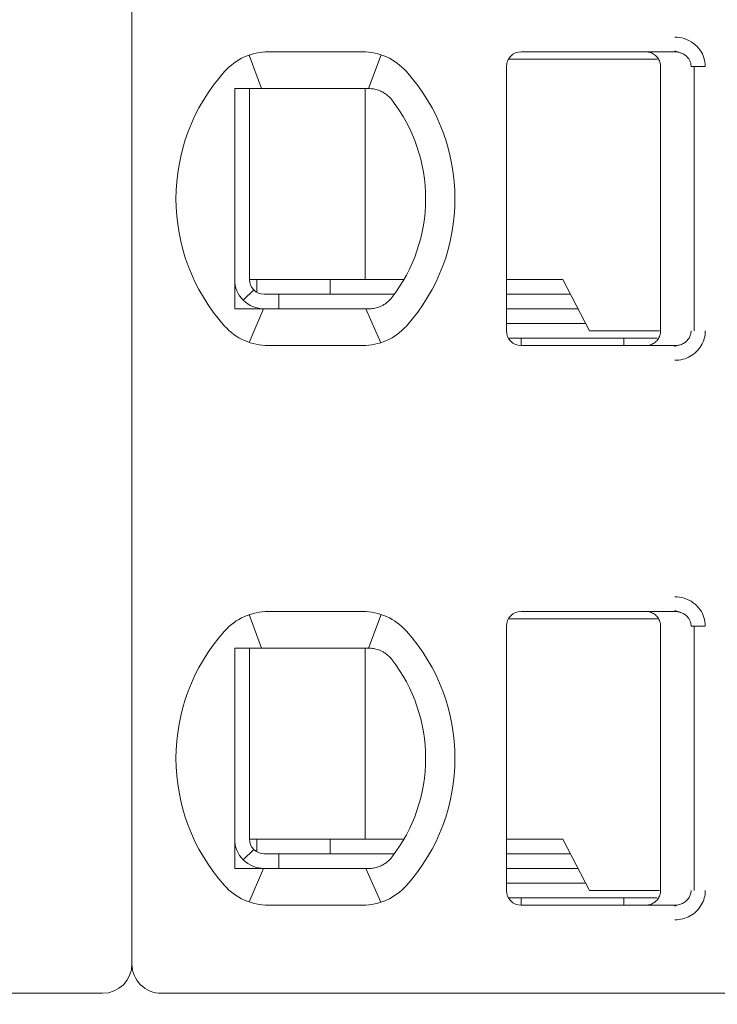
# Model space of a CAD drawing. Header units: millimetres. Extents: x -1114 to 1396, y -630 to 631.
# Tile 589 of 656: x 383.9 to 388.65, y 122.67 to 129.37. Entities that reach past the tile are written whole.
import ezdxf

# ---------------------------------------------------------------- set-up
doc = ezdxf.new("R2010")
doc.units = ezdxf.units.MM
doc.header["$MEASUREMENT"] = 0

msp = doc.modelspace()

# ---------------------------------------------------------------- linework, layer by layer
at = {"lineweight": 18}
for points, knots in [([(1038.9843, -629.7647), (1038.9843, -629.7647), (-1111.4882, -629.7647), (-1111.4882, -629.7647), (-1111.4882, -629.7647), (-1111.4882, -629.7647), (-1111.4882, 630.7883), (-1111.4882, 630.7883), (-1111.4882, 630.7883), (-1111.4882, 630.7883), (1038.9843, 630.7883), (1038.9843, 630.7883)], [0, 0, 0, 0, 0.333333, 0.333333, 0.333333, 0.333333, 0.666667, 0.666667, 0.666667, 0.666667, 1, 1, 1, 1]), ([(388.3647, 129.2557), (388.3868, 129.2558), (388.4079, 129.2526), (388.429, 129.2458), (388.429, 129.2458), (388.4501, 129.239), (388.4712, 129.2287), (388.4897, 129.2151), (388.4897, 129.2151), (388.5083, 129.2015), (388.5244, 129.1845), (388.5366, 129.1673), (388.5366, 129.1673), (388.5487, 129.1501), (388.5571, 129.1326), (388.5628, 129.114), (388.5628, 129.114), (388.5685, 129.0955), (388.5717, 129.076), (388.5718, 129.0557)], [0, 0, 0, 0, 0.2, 0.2, 0.2, 0.2, 0.4, 0.4, 0.4, 0.4, 0.6, 0.6, 0.6, 0.6, 0.8, 0.8, 0.8, 0.8, 1, 1, 1, 1]), ([(387.3173, 129.1557), (387.2908, 129.1557), (387.2654, 129.1451), (387.2466, 129.1264), (387.2466, 129.1264), (387.2278, 129.1076), (387.2173, 129.0822), (387.2173, 129.0557)], [0, 0, 0, 0, 0.5, 0.5, 0.5, 0.5, 1, 1, 1, 1]), ([(387.3173, 129.1557), (387.2908, 129.1557), (387.2654, 129.1451), (387.2466, 129.1264), (387.2466, 129.1264), (387.2278, 129.1076), (387.2173, 129.0822), (387.2173, 129.0557)], [0, 0, 0, 0, 0.5, 0.5, 0.5, 0.5, 1, 1, 1, 1]), ([(388.1673, 129.1557), (388.1778, 129.1557), (388.1883, 129.154), (388.1983, 129.1507), (388.1983, 129.1507), (388.2083, 129.1475), (388.2177, 129.1426), (388.2262, 129.1365), (388.2262, 129.1365), (388.2347, 129.1303), (388.2421, 129.1228), (388.2483, 129.1144), (388.2483, 129.1144), (388.2544, 129.1059), (388.2592, 129.0964), (388.2625, 129.0864), (388.2625, 129.0864), (388.2657, 129.0765), (388.2673, 129.0661), (388.2673, 129.0557)], [0, 0, 0, 0, 0.2, 0.2, 0.2, 0.2, 0.4, 0.4, 0.4, 0.4, 0.6, 0.6, 0.6, 0.6, 0.8, 0.8, 0.8, 0.8, 1, 1, 1, 1]), ([(388.3647, 129.1557), (388.3735, 129.1557), (388.3822, 129.1547), (388.3907, 129.1528), (388.3907, 129.1528), (388.3991, 129.151), (388.4072, 129.1483), (388.415, 129.1447), (388.415, 129.1447), (388.4225, 129.1412), (388.4297, 129.1369), (388.4363, 129.1319), (388.4363, 129.1319), (388.4425, 129.1271), (388.4481, 129.1217), (388.453, 129.1158), (388.453, 129.1158), (388.4575, 129.1103), (388.4615, 129.1044), (388.4647, 129.0982), (388.4647, 129.0982), (388.468, 129.092), (388.4705, 129.0854), (388.4723, 129.0786), (388.4723, 129.0786), (388.4742, 129.0711), (388.4752, 129.0634), (388.4752, 129.0557)], [0, 0, 0, 0, 0.142857, 0.142857, 0.142857, 0.142857, 0.285714, 0.285714, 0.285714, 0.285714, 0.428571, 0.428571, 0.428571, 0.428571, 0.571429, 0.571429, 0.571429, 0.571429, 0.714286, 0.714286, 0.714286, 0.714286, 0.857143, 0.857143, 0.857143, 0.857143, 1, 1, 1, 1]), ([(385.3673, 128.9057), (385.3741, 128.9057), (385.3809, 128.9057), (385.3877, 128.9057), (385.3877, 128.9057), (385.3945, 128.9057), (385.4013, 128.9057), (385.4082, 128.9057), (385.4082, 128.9057), (385.415, 128.9057), (385.4219, 128.9057), (385.4288, 128.9057)], [0, 0, 0, 0, 0.333333, 0.333333, 0.333333, 0.333333, 0.666667, 0.666667, 0.666667, 0.666667, 1, 1, 1, 1]), ([(385.3673, 128.9057), (385.3673, 128.8547), (385.3673, 128.8022), (385.3673, 128.7473), (385.3673, 128.7473), (385.3673, 128.7198), (385.3673, 128.6917), (385.3673, 128.6628), (385.3673, 128.6628), (385.3673, 128.6483), (385.3673, 128.6337), (385.3673, 128.6187), (385.3673, 128.6187), (385.3673, 128.6038), (385.3673, 128.5886), (385.3673, 128.5733), (385.3673, 128.5733), (385.3673, 128.5425), (385.3673, 128.5109), (385.3673, 128.4782), (385.3673, 128.4782), (385.3673, 128.4455), (385.3673, 128.4117), (385.3673, 128.3764), (385.3673, 128.3764), (385.3673, 128.3587), (385.3673, 128.3407), (385.3673, 128.3226), (385.3673, 128.3226), (385.3673, 128.3045), (385.3673, 128.2863), (385.3673, 128.2678), (385.3673, 128.2678), (385.3673, 128.2492), (385.3673, 128.2305), (385.3673, 128.2116), (385.3673, 128.2116), (385.3673, 128.1926), (385.3673, 128.1733), (385.3673, 128.1543), (385.3673, 128.1543), (385.3673, 128.1163), (385.3673, 128.0787), (385.3673, 128.0417), (385.3673, 128.0417), (385.3673, 128.0324), (385.3673, 128.0232), (385.3673, 128.0139), (385.3673, 128.0139), (385.3673, 128.0047), (385.3673, 127.9955), (385.3673, 127.9864), (385.3673, 127.9864), (385.3673, 127.9682), (385.3673, 127.9504), (385.3673, 127.9329), (385.3673, 127.9329), (385.3673, 127.898), (385.3673, 127.8643), (385.3673, 127.8317), (385.3673, 127.8317), (385.3673, 127.8153), (385.3673, 127.7993), (385.3673, 127.7834), (385.3673, 127.7834), (385.3673, 127.7675), (385.3673, 127.7519), (385.3673, 127.7366), (385.3673, 127.7366), (385.3673, 127.7059), (385.3673, 127.6763), (385.3673, 127.6475), (385.3673, 127.6475), (385.3673, 127.6188), (385.3673, 127.5908), (385.3673, 127.5635), (385.3673, 127.5635), (385.3673, 127.5088), (385.3673, 127.4565), (385.3673, 127.4057)], [0, 0, 0, 0, 0.05, 0.05, 0.05, 0.05, 0.1, 0.1, 0.1, 0.1, 0.15, 0.15, 0.15, 0.15, 0.2, 0.2, 0.2, 0.2, 0.25, 0.25, 0.25, 0.25, 0.3, 0.3, 0.3, 0.3, 0.35, 0.35, 0.35, 0.35, 0.4, 0.4, 0.4, 0.4, 0.45, 0.45, 0.45, 0.45, 0.5, 0.5, 0.5, 0.5, 0.55, 0.55, 0.55, 0.55, 0.6, 0.6, 0.6, 0.6, 0.65, 0.65, 0.65, 0.65, 0.7, 0.7, 0.7, 0.7, 0.75, 0.75, 0.75, 0.75, 0.8, 0.8, 0.8, 0.8, 0.85, 0.85, 0.85, 0.85, 0.9, 0.9, 0.9, 0.9, 0.95, 0.95, 0.95, 0.95, 1, 1, 1, 1]), ([(385.5965, 128.9057), (385.5913, 128.9057), (385.5861, 128.9057), (385.5809, 128.9057), (385.5809, 128.9057), (385.5756, 128.9057), (385.5703, 128.9057), (385.5649, 128.9057), (385.5649, 128.9057), (385.5595, 128.9057), (385.554, 128.9057), (385.5483, 128.9057), (385.5483, 128.9057), (385.5427, 128.9057), (385.5369, 128.9057), (385.5309, 128.9057), (385.5309, 128.9057), (385.5249, 128.9057), (385.5188, 128.9057), (385.5125, 128.9057), (385.5125, 128.9057), (385.5062, 128.9057), (385.4998, 128.9057), (385.4932, 128.9057), (385.4932, 128.9057), (385.4866, 128.9057), (385.4799, 128.9057), (385.4729, 128.9057), (385.4729, 128.9057), (385.466, 128.9057), (385.4589, 128.9057), (385.4515, 128.9057), (385.4515, 128.9057), (385.4441, 128.9057), (385.4366, 128.9057), (385.4288, 128.9057)], [0, 0, 0, 0, 0.111111, 0.111111, 0.111111, 0.111111, 0.222222, 0.222222, 0.222222, 0.222222, 0.333333, 0.333333, 0.333333, 0.333333, 0.444444, 0.444444, 0.444444, 0.444444, 0.555556, 0.555556, 0.555556, 0.555556, 0.666667, 0.666667, 0.666667, 0.666667, 0.777778, 0.777778, 0.777778, 0.777778, 0.888889, 0.888889, 0.888889, 0.888889, 1, 1, 1, 1]), ([(386.2797, 128.9057), (386.275, 128.9057), (386.2703, 128.9057), (386.2657, 128.9057), (386.2657, 128.9057), (386.261, 128.9057), (386.2563, 128.9057), (386.2517, 128.9057), (386.2517, 128.9057), (386.2471, 128.9057), (386.2426, 128.9057), (386.2381, 128.9057)], [0, 0, 0, 0, 0.333333, 0.333333, 0.333333, 0.333333, 0.666667, 0.666667, 0.666667, 0.666667, 1, 1, 1, 1]), ([(386.3774, 128.8802), (386.367, 128.886), (386.3564, 128.8907), (386.3456, 128.8945), (386.3456, 128.8945), (386.3348, 128.8983), (386.3238, 128.9011), (386.3128, 128.9029), (386.3128, 128.9029), (386.3017, 128.9048), (386.2907, 128.9057), (386.2797, 128.9057)], [0, 0, 0, 0, 0.333333, 0.333333, 0.333333, 0.333333, 0.666667, 0.666667, 0.666667, 0.666667, 1, 1, 1, 1]), ([(386.438, 128.8279), (386.4327, 128.8347), (386.427, 128.8413), (386.4207, 128.8475), (386.4207, 128.8475), (386.4144, 128.8538), (386.4075, 128.8597), (386.4003, 128.8652), (386.4003, 128.8652), (386.3931, 128.8707), (386.3854, 128.8757), (386.3774, 128.8802)], [0, 0, 0, 0, 0.333333, 0.333333, 0.333333, 0.333333, 0.666667, 0.666667, 0.666667, 0.666667, 1, 1, 1, 1]), ([(385.3673, 127.6057), (385.3673, 127.5526), (385.3884, 127.5017), (385.4259, 127.4642), (385.4259, 127.4642), (385.4634, 127.4267), (385.5143, 127.4057), (385.5673, 127.4057)], [0, 0, 0, 0, 0.5, 0.5, 0.5, 0.5, 1, 1, 1, 1]), ([(385.4673, 127.6057), (385.4673, 127.5791), (385.4778, 127.5537), (385.4966, 127.5349), (385.4966, 127.5349), (385.5154, 127.5162), (385.5408, 127.5057), (385.5673, 127.5057)], [0, 0, 0, 0, 0.5, 0.5, 0.5, 0.5, 1, 1, 1, 1]), ([(386.3774, 127.4311), (386.3857, 127.4358), (386.3935, 127.4409), (386.4008, 127.4465), (386.4008, 127.4465), (386.4081, 127.452), (386.4149, 127.458), (386.4211, 127.4642), (386.4211, 127.4642), (386.4273, 127.4704), (386.4329, 127.4768), (386.438, 127.4834)], [0, 0, 0, 0, 0.333333, 0.333333, 0.333333, 0.333333, 0.666667, 0.666667, 0.666667, 0.666667, 1, 1, 1, 1]), ([(385.3673, 127.4057), (385.3742, 127.4057), (385.3811, 127.4057), (385.3879, 127.4057), (385.3879, 127.4057), (385.3948, 127.4057), (385.4016, 127.4057), (385.4084, 127.4057), (385.4084, 127.4057), (385.4152, 127.4057), (385.422, 127.4057), (385.4288, 127.4057)], [0, 0, 0, 0, 0.333333, 0.333333, 0.333333, 0.333333, 0.666667, 0.666667, 0.666667, 0.666667, 1, 1, 1, 1]), ([(385.4288, 127.4057), (385.4366, 127.4057), (385.4441, 127.4057), (385.4515, 127.4057), (385.4515, 127.4057), (385.4589, 127.4057), (385.466, 127.4057), (385.4729, 127.4057), (385.4729, 127.4057), (385.4799, 127.4057), (385.4866, 127.4057), (385.4932, 127.4057), (385.4932, 127.4057), (385.4998, 127.4057), (385.5062, 127.4057), (385.5125, 127.4057), (385.5125, 127.4057), (385.5188, 127.4057), (385.5249, 127.4057), (385.5309, 127.4057), (385.5309, 127.4057), (385.5369, 127.4057), (385.5427, 127.4057), (385.5483, 127.4057), (385.5483, 127.4057), (385.554, 127.4057), (385.5595, 127.4057), (385.5649, 127.4057), (385.5649, 127.4057), (385.5703, 127.4057), (385.5756, 127.4057), (385.5809, 127.4057), (385.5809, 127.4057), (385.5861, 127.4057), (385.5913, 127.4057), (385.5965, 127.4057)], [0, 0, 0, 0, 0.111111, 0.111111, 0.111111, 0.111111, 0.222222, 0.222222, 0.222222, 0.222222, 0.333333, 0.333333, 0.333333, 0.333333, 0.444444, 0.444444, 0.444444, 0.444444, 0.555556, 0.555556, 0.555556, 0.555556, 0.666667, 0.666667, 0.666667, 0.666667, 0.777778, 0.777778, 0.777778, 0.777778, 0.888889, 0.888889, 0.888889, 0.888889, 1, 1, 1, 1]), ([(386.2381, 127.4057), (386.2426, 127.4057), (386.2472, 127.4057), (386.2518, 127.4057), (386.2518, 127.4057), (386.2564, 127.4057), (386.261, 127.4057), (386.2657, 127.4057), (386.2657, 127.4057), (386.2704, 127.4057), (386.275, 127.4057), (386.2797, 127.4057)], [0, 0, 0, 0, 0.333333, 0.333333, 0.333333, 0.333333, 0.666667, 0.666667, 0.666667, 0.666667, 1, 1, 1, 1]), ([(386.3774, 127.4311), (386.3672, 127.4255), (386.3568, 127.4207), (386.346, 127.417), (386.346, 127.417), (386.3353, 127.4132), (386.3243, 127.4104), (386.3132, 127.4085), (386.3132, 127.4085), (386.3021, 127.4066), (386.2909, 127.4057), (386.2797, 127.4057)], [0, 0, 0, 0, 0.333333, 0.333333, 0.333333, 0.333333, 0.666667, 0.666667, 0.666667, 0.666667, 1, 1, 1, 1]), ([(387.2173, 127.2557), (387.2173, 127.2291), (387.2278, 127.2037), (387.2466, 127.1849), (387.2466, 127.1849), (387.2654, 127.1662), (387.2908, 127.1557), (387.3173, 127.1557)], [0, 0, 0, 0, 0.5, 0.5, 0.5, 0.5, 1, 1, 1, 1]), ([(387.2173, 127.2557), (387.2173, 127.2291), (387.2278, 127.2037), (387.2466, 127.1849), (387.2466, 127.1849), (387.2654, 127.1662), (387.2908, 127.1557), (387.3173, 127.1557)], [0, 0, 0, 0, 0.5, 0.5, 0.5, 0.5, 1, 1, 1, 1]), ([(388.2673, 127.2557), (388.2673, 127.2452), (388.2657, 127.2348), (388.2624, 127.2248), (388.2624, 127.2248), (388.2592, 127.2149), (388.2544, 127.2054), (388.2483, 127.197), (388.2483, 127.197), (388.2422, 127.1885), (388.2347, 127.181), (388.2263, 127.1749), (388.2263, 127.1749), (388.2178, 127.1687), (388.2084, 127.1639), (388.1984, 127.1606), (388.1984, 127.1606), (388.1884, 127.1573), (388.1779, 127.1557), (388.1673, 127.1557)], [0, 0, 0, 0, 0.2, 0.2, 0.2, 0.2, 0.4, 0.4, 0.4, 0.4, 0.6, 0.6, 0.6, 0.6, 0.8, 0.8, 0.8, 0.8, 1, 1, 1, 1]), ([(388.4752, 127.2557), (388.4752, 127.2472), (388.474, 127.2387), (388.4716, 127.2305), (388.4716, 127.2305), (388.4693, 127.2223), (388.4658, 127.2144), (388.4613, 127.2071), (388.4613, 127.2071), (388.4568, 127.1997), (388.4511, 127.1928), (388.4447, 127.1867), (388.4447, 127.1867), (388.4381, 127.1804), (388.4306, 127.1749), (388.4226, 127.1705), (388.4226, 127.1705), (388.414, 127.1657), (388.4048, 127.162), (388.3952, 127.1595), (388.3952, 127.1595), (388.3853, 127.157), (388.375, 127.1557), (388.3647, 127.1557)], [0, 0, 0, 0, 0.166667, 0.166667, 0.166667, 0.166667, 0.333333, 0.333333, 0.333333, 0.333333, 0.5, 0.5, 0.5, 0.5, 0.666667, 0.666667, 0.666667, 0.666667, 0.833333, 0.833333, 0.833333, 0.833333, 1, 1, 1, 1]), ([(388.5718, 127.2557), (388.5718, 127.2383), (388.5696, 127.2215), (388.565, 127.2049), (388.565, 127.2049), (388.5605, 127.1884), (388.5536, 127.1721), (388.5448, 127.157), (388.5448, 127.157), (388.536, 127.1418), (388.5252, 127.128), (388.5124, 127.1154), (388.5124, 127.1154), (388.4996, 127.1029), (388.4846, 127.0918), (388.4689, 127.0828), (388.4689, 127.0828), (388.4532, 127.0739), (388.4368, 127.0673), (388.4194, 127.0627), (388.4194, 127.0627), (388.402, 127.0582), (388.3838, 127.0558), (388.3647, 127.0557)], [0, 0, 0, 0, 0.166667, 0.166667, 0.166667, 0.166667, 0.333333, 0.333333, 0.333333, 0.333333, 0.5, 0.5, 0.5, 0.5, 0.666667, 0.666667, 0.666667, 0.666667, 0.833333, 0.833333, 0.833333, 0.833333, 1, 1, 1, 1]), ([(388.3647, 125.4457), (388.3868, 125.4458), (388.4079, 125.4426), (388.429, 125.4358), (388.429, 125.4358), (388.4501, 125.429), (388.4712, 125.4187), (388.4897, 125.4051), (388.4897, 125.4051), (388.5083, 125.3915), (388.5244, 125.3745), (388.5366, 125.3573), (388.5366, 125.3573), (388.5487, 125.3401), (388.5571, 125.3226), (388.5628, 125.304), (388.5628, 125.304), (388.5685, 125.2855), (388.5717, 125.266), (388.5718, 125.2457)], [0, 0, 0, 0, 0.2, 0.2, 0.2, 0.2, 0.4, 0.4, 0.4, 0.4, 0.6, 0.6, 0.6, 0.6, 0.8, 0.8, 0.8, 0.8, 1, 1, 1, 1]), ([(387.3173, 125.3457), (387.2908, 125.3457), (387.2654, 125.3351), (387.2466, 125.3164), (387.2466, 125.3164), (387.2278, 125.2976), (387.2173, 125.2722), (387.2173, 125.2457)], [0, 0, 0, 0, 0.5, 0.5, 0.5, 0.5, 1, 1, 1, 1]), ([(387.3173, 125.3457), (387.2908, 125.3457), (387.2654, 125.3351), (387.2466, 125.3164), (387.2466, 125.3164), (387.2278, 125.2976), (387.2173, 125.2722), (387.2173, 125.2457)], [0, 0, 0, 0, 0.5, 0.5, 0.5, 0.5, 1, 1, 1, 1]), ([(388.1673, 125.3457), (388.1778, 125.3457), (388.1883, 125.344), (388.1983, 125.3407), (388.1983, 125.3407), (388.2083, 125.3375), (388.2177, 125.3326), (388.2262, 125.3265), (388.2262, 125.3265), (388.2347, 125.3203), (388.2421, 125.3128), (388.2483, 125.3044), (388.2483, 125.3044), (388.2544, 125.2959), (388.2592, 125.2864), (388.2625, 125.2764), (388.2625, 125.2764), (388.2657, 125.2665), (388.2673, 125.2561), (388.2673, 125.2457)], [0, 0, 0, 0, 0.2, 0.2, 0.2, 0.2, 0.4, 0.4, 0.4, 0.4, 0.6, 0.6, 0.6, 0.6, 0.8, 0.8, 0.8, 0.8, 1, 1, 1, 1]), ([(388.3647, 125.3457), (388.3735, 125.3457), (388.3822, 125.3447), (388.3907, 125.3428), (388.3907, 125.3428), (388.3991, 125.341), (388.4072, 125.3383), (388.415, 125.3347), (388.415, 125.3347), (388.4225, 125.3312), (388.4297, 125.3269), (388.4363, 125.3219), (388.4363, 125.3219), (388.4425, 125.3171), (388.4481, 125.3117), (388.453, 125.3058), (388.453, 125.3058), (388.4575, 125.3003), (388.4615, 125.2944), (388.4647, 125.2882), (388.4647, 125.2882), (388.468, 125.282), (388.4705, 125.2754), (388.4723, 125.2686), (388.4723, 125.2686), (388.4742, 125.2611), (388.4752, 125.2534), (388.4752, 125.2457)], [0, 0, 0, 0, 0.142857, 0.142857, 0.142857, 0.142857, 0.285714, 0.285714, 0.285714, 0.285714, 0.428571, 0.428571, 0.428571, 0.428571, 0.571429, 0.571429, 0.571429, 0.571429, 0.714286, 0.714286, 0.714286, 0.714286, 0.857143, 0.857143, 0.857143, 0.857143, 1, 1, 1, 1]), ([(385.3673, 125.0957), (385.3741, 125.0957), (385.3809, 125.0957), (385.3877, 125.0957), (385.3877, 125.0957), (385.3945, 125.0957), (385.4013, 125.0957), (385.4082, 125.0957), (385.4082, 125.0957), (385.415, 125.0957), (385.4219, 125.0957), (385.4288, 125.0957)], [0, 0, 0, 0, 0.333333, 0.333333, 0.333333, 0.333333, 0.666667, 0.666667, 0.666667, 0.666667, 1, 1, 1, 1]), ([(385.3673, 125.0957), (385.3673, 125.0447), (385.3673, 124.9922), (385.3673, 124.9373), (385.3673, 124.9373), (385.3673, 124.9098), (385.3673, 124.8817), (385.3673, 124.8528), (385.3673, 124.8528), (385.3673, 124.8383), (385.3673, 124.8237), (385.3673, 124.8087), (385.3673, 124.8087), (385.3673, 124.7938), (385.3673, 124.7786), (385.3673, 124.7633), (385.3673, 124.7633), (385.3673, 124.7325), (385.3673, 124.7009), (385.3673, 124.6682), (385.3673, 124.6682), (385.3673, 124.6355), (385.3673, 124.6017), (385.3673, 124.5664), (385.3673, 124.5664), (385.3673, 124.5487), (385.3673, 124.5307), (385.3673, 124.5126), (385.3673, 124.5126), (385.3673, 124.4945), (385.3673, 124.4763), (385.3673, 124.4578), (385.3673, 124.4578), (385.3673, 124.4392), (385.3673, 124.4205), (385.3673, 124.4016), (385.3673, 124.4016), (385.3673, 124.3826), (385.3673, 124.3633), (385.3673, 124.3443), (385.3673, 124.3443), (385.3673, 124.3063), (385.3673, 124.2687), (385.3673, 124.2317), (385.3673, 124.2317), (385.3673, 124.2224), (385.3673, 124.2132), (385.3673, 124.2039), (385.3673, 124.2039), (385.3673, 124.1947), (385.3673, 124.1855), (385.3673, 124.1764), (385.3673, 124.1764), (385.3673, 124.1582), (385.3673, 124.1404), (385.3673, 124.1229), (385.3673, 124.1229), (385.3673, 124.088), (385.3673, 124.0543), (385.3673, 124.0217), (385.3673, 124.0217), (385.3673, 124.0053), (385.3673, 123.9893), (385.3673, 123.9734), (385.3673, 123.9734), (385.3673, 123.9575), (385.3673, 123.9419), (385.3673, 123.9266), (385.3673, 123.9266), (385.3673, 123.8959), (385.3673, 123.8663), (385.3673, 123.8375), (385.3673, 123.8375), (385.3673, 123.8088), (385.3673, 123.7808), (385.3673, 123.7535), (385.3673, 123.7535), (385.3673, 123.6988), (385.3673, 123.6465), (385.3673, 123.5957)], [0, 0, 0, 0, 0.05, 0.05, 0.05, 0.05, 0.1, 0.1, 0.1, 0.1, 0.15, 0.15, 0.15, 0.15, 0.2, 0.2, 0.2, 0.2, 0.25, 0.25, 0.25, 0.25, 0.3, 0.3, 0.3, 0.3, 0.35, 0.35, 0.35, 0.35, 0.4, 0.4, 0.4, 0.4, 0.45, 0.45, 0.45, 0.45, 0.5, 0.5, 0.5, 0.5, 0.55, 0.55, 0.55, 0.55, 0.6, 0.6, 0.6, 0.6, 0.65, 0.65, 0.65, 0.65, 0.7, 0.7, 0.7, 0.7, 0.75, 0.75, 0.75, 0.75, 0.8, 0.8, 0.8, 0.8, 0.85, 0.85, 0.85, 0.85, 0.9, 0.9, 0.9, 0.9, 0.95, 0.95, 0.95, 0.95, 1, 1, 1, 1]), ([(385.5965, 125.0957), (385.5913, 125.0957), (385.5861, 125.0957), (385.5809, 125.0957), (385.5809, 125.0957), (385.5756, 125.0957), (385.5703, 125.0957), (385.5649, 125.0957), (385.5649, 125.0957), (385.5595, 125.0957), (385.554, 125.0957), (385.5483, 125.0957), (385.5483, 125.0957), (385.5427, 125.0957), (385.5369, 125.0957), (385.5309, 125.0957), (385.5309, 125.0957), (385.5249, 125.0957), (385.5188, 125.0957), (385.5125, 125.0957), (385.5125, 125.0957), (385.5062, 125.0957), (385.4998, 125.0957), (385.4932, 125.0957), (385.4932, 125.0957), (385.4866, 125.0957), (385.4799, 125.0957), (385.4729, 125.0957), (385.4729, 125.0957), (385.466, 125.0957), (385.4589, 125.0957), (385.4515, 125.0957), (385.4515, 125.0957), (385.4441, 125.0957), (385.4366, 125.0957), (385.4288, 125.0957)], [0, 0, 0, 0, 0.111111, 0.111111, 0.111111, 0.111111, 0.222222, 0.222222, 0.222222, 0.222222, 0.333333, 0.333333, 0.333333, 0.333333, 0.444444, 0.444444, 0.444444, 0.444444, 0.555556, 0.555556, 0.555556, 0.555556, 0.666667, 0.666667, 0.666667, 0.666667, 0.777778, 0.777778, 0.777778, 0.777778, 0.888889, 0.888889, 0.888889, 0.888889, 1, 1, 1, 1]), ([(386.2797, 125.0957), (386.275, 125.0957), (386.2703, 125.0957), (386.2657, 125.0957), (386.2657, 125.0957), (386.261, 125.0957), (386.2563, 125.0957), (386.2517, 125.0957), (386.2517, 125.0957), (386.2471, 125.0957), (386.2426, 125.0957), (386.2381, 125.0957)], [0, 0, 0, 0, 0.333333, 0.333333, 0.333333, 0.333333, 0.666667, 0.666667, 0.666667, 0.666667, 1, 1, 1, 1]), ([(386.3774, 125.0702), (386.367, 125.076), (386.3564, 125.0807), (386.3456, 125.0845), (386.3456, 125.0845), (386.3348, 125.0883), (386.3238, 125.0911), (386.3128, 125.0929), (386.3128, 125.0929), (386.3017, 125.0948), (386.2907, 125.0957), (386.2797, 125.0957)], [0, 0, 0, 0, 0.333333, 0.333333, 0.333333, 0.333333, 0.666667, 0.666667, 0.666667, 0.666667, 1, 1, 1, 1]), ([(386.438, 125.0179), (386.4327, 125.0247), (386.427, 125.0313), (386.4207, 125.0375), (386.4207, 125.0375), (386.4144, 125.0438), (386.4075, 125.0497), (386.4003, 125.0552), (386.4003, 125.0552), (386.3931, 125.0607), (386.3854, 125.0657), (386.3774, 125.0702)], [0, 0, 0, 0, 0.333333, 0.333333, 0.333333, 0.333333, 0.666667, 0.666667, 0.666667, 0.666667, 1, 1, 1, 1]), ([(385.3673, 123.7957), (385.3673, 123.7426), (385.3884, 123.6917), (385.4259, 123.6542), (385.4259, 123.6542), (385.4634, 123.6167), (385.5143, 123.5957), (385.5673, 123.5957)], [0, 0, 0, 0, 0.5, 0.5, 0.5, 0.5, 1, 1, 1, 1]), ([(385.4673, 123.7957), (385.4673, 123.7691), (385.4778, 123.7437), (385.4966, 123.7249), (385.4966, 123.7249), (385.5154, 123.7062), (385.5408, 123.6957), (385.5673, 123.6957)], [0, 0, 0, 0, 0.5, 0.5, 0.5, 0.5, 1, 1, 1, 1]), ([(386.3774, 123.6211), (386.3857, 123.6258), (386.3935, 123.6309), (386.4008, 123.6365), (386.4008, 123.6365), (386.4081, 123.642), (386.4149, 123.648), (386.4211, 123.6542), (386.4211, 123.6542), (386.4273, 123.6604), (386.4329, 123.6668), (386.438, 123.6734)], [0, 0, 0, 0, 0.333333, 0.333333, 0.333333, 0.333333, 0.666667, 0.666667, 0.666667, 0.666667, 1, 1, 1, 1]), ([(385.3673, 123.5957), (385.3742, 123.5957), (385.3811, 123.5957), (385.3879, 123.5957), (385.3879, 123.5957), (385.3948, 123.5957), (385.4016, 123.5957), (385.4084, 123.5957), (385.4084, 123.5957), (385.4152, 123.5957), (385.422, 123.5957), (385.4288, 123.5957)], [0, 0, 0, 0, 0.333333, 0.333333, 0.333333, 0.333333, 0.666667, 0.666667, 0.666667, 0.666667, 1, 1, 1, 1]), ([(385.4288, 123.5957), (385.4366, 123.5957), (385.4441, 123.5957), (385.4515, 123.5957), (385.4515, 123.5957), (385.4589, 123.5957), (385.466, 123.5957), (385.4729, 123.5957), (385.4729, 123.5957), (385.4799, 123.5957), (385.4866, 123.5957), (385.4932, 123.5957), (385.4932, 123.5957), (385.4998, 123.5957), (385.5062, 123.5957), (385.5125, 123.5957), (385.5125, 123.5957), (385.5188, 123.5957), (385.5249, 123.5957), (385.5309, 123.5957), (385.5309, 123.5957), (385.5369, 123.5957), (385.5427, 123.5957), (385.5483, 123.5957), (385.5483, 123.5957), (385.554, 123.5957), (385.5595, 123.5957), (385.5649, 123.5957), (385.5649, 123.5957), (385.5703, 123.5957), (385.5756, 123.5957), (385.5809, 123.5957), (385.5809, 123.5957), (385.5861, 123.5957), (385.5913, 123.5957), (385.5965, 123.5957)], [0, 0, 0, 0, 0.111111, 0.111111, 0.111111, 0.111111, 0.222222, 0.222222, 0.222222, 0.222222, 0.333333, 0.333333, 0.333333, 0.333333, 0.444444, 0.444444, 0.444444, 0.444444, 0.555556, 0.555556, 0.555556, 0.555556, 0.666667, 0.666667, 0.666667, 0.666667, 0.777778, 0.777778, 0.777778, 0.777778, 0.888889, 0.888889, 0.888889, 0.888889, 1, 1, 1, 1]), ([(386.2381, 123.5957), (386.2426, 123.5957), (386.2472, 123.5957), (386.2518, 123.5957), (386.2518, 123.5957), (386.2564, 123.5957), (386.261, 123.5957), (386.2657, 123.5957), (386.2657, 123.5957), (386.2704, 123.5957), (386.275, 123.5957), (386.2797, 123.5957)], [0, 0, 0, 0, 0.333333, 0.333333, 0.333333, 0.333333, 0.666667, 0.666667, 0.666667, 0.666667, 1, 1, 1, 1]), ([(386.3774, 123.6211), (386.3672, 123.6155), (386.3568, 123.6107), (386.346, 123.607), (386.346, 123.607), (386.3353, 123.6032), (386.3243, 123.6004), (386.3132, 123.5985), (386.3132, 123.5985), (386.3021, 123.5966), (386.2909, 123.5957), (386.2797, 123.5957)], [0, 0, 0, 0, 0.333333, 0.333333, 0.333333, 0.333333, 0.666667, 0.666667, 0.666667, 0.666667, 1, 1, 1, 1]), ([(387.2173, 123.4457), (387.2173, 123.4191), (387.2278, 123.3937), (387.2466, 123.3749), (387.2466, 123.3749), (387.2654, 123.3562), (387.2908, 123.3457), (387.3173, 123.3457)], [0, 0, 0, 0, 0.5, 0.5, 0.5, 0.5, 1, 1, 1, 1]), ([(387.2173, 123.4457), (387.2173, 123.4191), (387.2278, 123.3937), (387.2466, 123.3749), (387.2466, 123.3749), (387.2654, 123.3562), (387.2908, 123.3457), (387.3173, 123.3457)], [0, 0, 0, 0, 0.5, 0.5, 0.5, 0.5, 1, 1, 1, 1]), ([(388.2673, 123.4457), (388.2673, 123.4352), (388.2657, 123.4248), (388.2624, 123.4148), (388.2624, 123.4148), (388.2592, 123.4049), (388.2544, 123.3954), (388.2483, 123.387), (388.2483, 123.387), (388.2422, 123.3785), (388.2347, 123.371), (388.2263, 123.3649), (388.2263, 123.3649), (388.2178, 123.3587), (388.2084, 123.3539), (388.1984, 123.3506), (388.1984, 123.3506), (388.1884, 123.3473), (388.1779, 123.3457), (388.1673, 123.3457)], [0, 0, 0, 0, 0.2, 0.2, 0.2, 0.2, 0.4, 0.4, 0.4, 0.4, 0.6, 0.6, 0.6, 0.6, 0.8, 0.8, 0.8, 0.8, 1, 1, 1, 1]), ([(388.4752, 123.4457), (388.4752, 123.4372), (388.474, 123.4287), (388.4716, 123.4205), (388.4716, 123.4205), (388.4693, 123.4123), (388.4658, 123.4044), (388.4613, 123.3971), (388.4613, 123.3971), (388.4568, 123.3897), (388.4511, 123.3828), (388.4447, 123.3767), (388.4447, 123.3767), (388.4381, 123.3704), (388.4306, 123.3649), (388.4226, 123.3605), (388.4226, 123.3605), (388.414, 123.3557), (388.4048, 123.352), (388.3952, 123.3495), (388.3952, 123.3495), (388.3853, 123.347), (388.375, 123.3457), (388.3647, 123.3457)], [0, 0, 0, 0, 0.166667, 0.166667, 0.166667, 0.166667, 0.333333, 0.333333, 0.333333, 0.333333, 0.5, 0.5, 0.5, 0.5, 0.666667, 0.666667, 0.666667, 0.666667, 0.833333, 0.833333, 0.833333, 0.833333, 1, 1, 1, 1]), ([(388.5718, 123.4457), (388.5718, 123.4283), (388.5696, 123.4115), (388.565, 123.3949), (388.565, 123.3949), (388.5605, 123.3784), (388.5536, 123.3621), (388.5448, 123.347), (388.5448, 123.347), (388.536, 123.3318), (388.5252, 123.318), (388.5124, 123.3054), (388.5124, 123.3054), (388.4996, 123.2929), (388.4846, 123.2818), (388.4689, 123.2728), (388.4689, 123.2728), (388.4532, 123.2639), (388.4368, 123.2573), (388.4194, 123.2527), (388.4194, 123.2527), (388.402, 123.2482), (388.3838, 123.2458), (388.3647, 123.2457)], [0, 0, 0, 0, 0.166667, 0.166667, 0.166667, 0.166667, 0.333333, 0.333333, 0.333333, 0.333333, 0.5, 0.5, 0.5, 0.5, 0.666667, 0.666667, 0.666667, 0.666667, 0.833333, 0.833333, 0.833333, 0.833333, 1, 1, 1, 1]), ([(384.6673, 122.9457), (384.6673, 122.8926), (384.6884, 122.8417), (384.7259, 122.8042), (384.7259, 122.8042), (384.7634, 122.7667), (384.8143, 122.7457), (384.8673, 122.7457)], [0, 0, 0, 0, 0.5, 0.5, 0.5, 0.5, 1, 1, 1, 1])]:
    msp.add_open_spline(points, degree=3, knots=knots, dxfattribs=at)
for points in [[(384.6673, 133.3657), (384.6673, 133.3657), (384.6673, 122.9457), (384.6673, 122.9457)], [(384.6673, 133.3657), (384.6673, 133.3657), (384.6673, 122.9457), (384.6673, 122.9457)], [(385.5965, 129.1557), (385.4827, 129.1557), (385.3742, 129.1072), (385.2983, 129.0223)], [(385.5965, 129.1557), (385.4827, 129.1557), (385.3742, 129.1072), (385.2983, 129.0223)], [(385.4657, 129.1337), (385.4657, 129.1337), (385.5502, 128.9057), (385.5502, 128.9057)], [(385.5965, 129.1557), (385.5965, 129.1557), (386.2381, 129.1557), (386.2381, 129.1557)], [(385.5965, 129.1557), (385.5965, 129.1557), (386.2381, 129.1557), (386.2381, 129.1557)], [(386.5363, 129.0223), (386.4604, 129.1072), (386.352, 129.1557), (386.2381, 129.1557)], [(386.5363, 129.0223), (386.4604, 129.1072), (386.352, 129.1557), (386.2381, 129.1557)], [(386.3645, 129.1352), (386.3645, 129.1352), (386.279, 128.9057), (386.279, 128.9057)], [(387.3173, 129.1557), (387.3173, 129.1557), (388.3647, 129.1557), (388.3647, 129.1557)], [(387.3173, 129.1557), (387.3173, 129.1557), (388.3647, 129.1557), (388.3647, 129.1557)], [(388.3637, 129.1626), (388.3637, 129.1626), (388.4073, 129.1478), (388.4073, 129.1478)], [(387.2173, 127.2557), (387.2173, 127.2557), (387.2173, 129.0557), (387.2173, 129.0557)], [(387.2173, 127.2557), (387.2173, 127.2557), (387.2173, 129.0557), (387.2173, 129.0557)], [(387.8982, 129.1057), (387.8982, 129.1057), (387.2307, 129.1057), (387.2307, 129.1057)], [(388.2475, 129.1057), (388.2475, 129.1057), (387.8982, 129.1057), (387.8982, 129.1057)], [(388.2673, 127.2557), (388.2673, 127.2557), (388.2673, 129.0557), (388.2673, 129.0557)], [(388.4752, 129.0557), (388.4752, 129.0557), (388.5718, 129.0557), (388.5718, 129.0557)], [(388.4951, 127.2557), (388.4951, 127.2557), (388.4951, 129.0557), (388.4951, 129.0557)], [(385.2983, 129.0223), (384.857, 128.5288), (384.857, 127.7825), (385.2983, 127.289)], [(385.2983, 129.0223), (384.857, 128.5288), (384.857, 127.7825), (385.2983, 127.289)], [(386.5363, 127.289), (386.9777, 127.7825), (386.9777, 128.5288), (386.5363, 129.0223)], [(386.5363, 127.289), (386.9777, 127.7825), (386.9777, 128.5288), (386.5363, 129.0223)], [(385.4673, 128.9056), (385.4673, 128.9056), (385.4673, 127.6057), (385.4673, 127.6057)], [(386.2381, 128.9057), (386.2381, 128.9057), (385.5965, 128.9057), (385.5965, 128.9057)], [(386.2564, 128.9056), (386.2564, 128.9056), (386.2564, 127.6057), (386.2564, 127.6057)], [(386.6673, 128.1557), (386.6673, 128.3989), (386.5867, 128.6353), (386.438, 128.8279)], [(386.438, 127.4834), (386.5867, 127.676), (386.6673, 127.9124), (386.6673, 128.1557)], [(385.4673, 127.6057), (385.4673, 127.6057), (386.2268, 127.6057), (386.2268, 127.6057)], [(385.5173, 127.5191), (385.5173, 127.5191), (385.5173, 127.6057), (385.5173, 127.6057)], [(386.0173, 127.5057), (386.0173, 127.5057), (386.0173, 127.6057), (386.0173, 127.6057)], [(386.2268, 127.6057), (386.2268, 127.6057), (386.2776, 127.6057), (386.2776, 127.6057)], [(386.52, 127.6057), (386.52, 127.6057), (386.2776, 127.6057), (386.2776, 127.6057)], [(387.6016, 127.6057), (387.6016, 127.6057), (387.2173, 127.6057), (387.2173, 127.6057)], [(387.7822, 127.2557), (387.7822, 127.2557), (387.6016, 127.6057), (387.6016, 127.6057)], [(385.4966, 127.5349), (385.4966, 127.5349), (385.4259, 127.4642), (385.4259, 127.4642)], [(385.6673, 127.5057), (385.6673, 127.5057), (385.5673, 127.5057), (385.5673, 127.5057)], [(385.6673, 127.5057), (385.6673, 127.5057), (385.6673, 127.4057), (385.6673, 127.4057)], [(385.6673, 127.5057), (385.6673, 127.5057), (386.4547, 127.5057), (386.4547, 127.5057)], [(387.2173, 127.5057), (387.2173, 127.5057), (387.6532, 127.5057), (387.6532, 127.5057)], [(385.4667, 127.1773), (385.4667, 127.1773), (385.5641, 127.4056), (385.5641, 127.4056)], [(385.5965, 127.4057), (385.5965, 127.4057), (386.2381, 127.4057), (386.2381, 127.4057)], [(386.3624, 127.1754), (386.3624, 127.1754), (386.2612, 127.4057), (386.2612, 127.4057)], [(387.7048, 127.4057), (387.7048, 127.4057), (387.2173, 127.4057), (387.2173, 127.4057)], [(385.2983, 127.289), (385.3742, 127.2041), (385.4827, 127.1557), (385.5965, 127.1557)], [(385.2983, 127.289), (385.3742, 127.2041), (385.4827, 127.1557), (385.5965, 127.1557)], [(386.2381, 127.1557), (386.352, 127.1557), (386.4604, 127.2041), (386.5363, 127.289)], [(386.2381, 127.1557), (386.352, 127.1557), (386.4604, 127.2041), (386.5363, 127.289)], [(387.7564, 127.3057), (387.7564, 127.3057), (387.2173, 127.3057), (387.2173, 127.3057)], [(387.7822, 127.2557), (387.7822, 127.2557), (387.8982, 127.2557), (387.8982, 127.2557)], [(387.8982, 127.2557), (387.8982, 127.2557), (388.2607, 127.2557), (388.2607, 127.2557)], [(388.2438, 127.2057), (388.2438, 127.2057), (387.2307, 127.2057), (387.2307, 127.2057)], [(387.3173, 127.1557), (387.3173, 127.1557), (387.3173, 127.2057), (387.3173, 127.2057)], [(388.0173, 127.2057), (388.0173, 127.2057), (388.0173, 127.1557), (388.0173, 127.1557)], [(385.5965, 127.1557), (385.5965, 127.1557), (386.2381, 127.1557), (386.2381, 127.1557)], [(386.2381, 127.1557), (386.2381, 127.1557), (385.5965, 127.1557), (385.5965, 127.1557)], [(387.3173, 127.1557), (387.3173, 127.1557), (388.3647, 127.1557), (388.3647, 127.1557)], [(387.3173, 127.1557), (387.3173, 127.1557), (388.3647, 127.1557), (388.3647, 127.1557)], [(388.3869, 127.1577), (388.3869, 127.1577), (388.3637, 127.1487), (388.3637, 127.1487)], [(388.3647, 127.1488), (388.3647, 127.1488), (388.3647, 127.1557), (388.3647, 127.1557)], [(385.5965, 125.3457), (385.4827, 125.3457), (385.3742, 125.2972), (385.2983, 125.2123)], [(385.5965, 125.3457), (385.4827, 125.3457), (385.3742, 125.2972), (385.2983, 125.2123)], [(385.4657, 125.3237), (385.4657, 125.3237), (385.5502, 125.0957), (385.5502, 125.0957)], [(385.5965, 125.3457), (385.5965, 125.3457), (386.2381, 125.3457), (386.2381, 125.3457)], [(385.5965, 125.3457), (385.5965, 125.3457), (386.2381, 125.3457), (386.2381, 125.3457)], [(386.5363, 125.2123), (386.4604, 125.2972), (386.352, 125.3457), (386.2381, 125.3457)], [(386.5363, 125.2123), (386.4604, 125.2972), (386.352, 125.3457), (386.2381, 125.3457)], [(386.3645, 125.3252), (386.3645, 125.3252), (386.279, 125.0957), (386.279, 125.0957)], [(387.3173, 125.3457), (387.3173, 125.3457), (388.3647, 125.3457), (388.3647, 125.3457)], [(387.3173, 125.3457), (387.3173, 125.3457), (388.3647, 125.3457), (388.3647, 125.3457)], [(388.3637, 125.3526), (388.3637, 125.3526), (388.4073, 125.3378), (388.4073, 125.3378)], [(387.2173, 123.4457), (387.2173, 123.4457), (387.2173, 125.2457), (387.2173, 125.2457)], [(387.2173, 123.4457), (387.2173, 123.4457), (387.2173, 125.2457), (387.2173, 125.2457)], [(387.8982, 125.2957), (387.8982, 125.2957), (387.2307, 125.2957), (387.2307, 125.2957)], [(388.2475, 125.2957), (388.2475, 125.2957), (387.8982, 125.2957), (387.8982, 125.2957)], [(388.2673, 123.4457), (388.2673, 123.4457), (388.2673, 125.2457), (388.2673, 125.2457)], [(388.4752, 125.2457), (388.4752, 125.2457), (388.5718, 125.2457), (388.5718, 125.2457)], [(388.4951, 123.4457), (388.4951, 123.4457), (388.4951, 125.2457), (388.4951, 125.2457)], [(385.2983, 125.2123), (384.857, 124.7188), (384.857, 123.9725), (385.2983, 123.479)], [(385.2983, 125.2123), (384.857, 124.7188), (384.857, 123.9725), (385.2983, 123.479)], [(386.5363, 123.479), (386.9777, 123.9725), (386.9777, 124.7188), (386.5363, 125.2123)], [(386.5363, 123.479), (386.9777, 123.9725), (386.9777, 124.7188), (386.5363, 125.2123)], [(385.4673, 125.0956), (385.4673, 125.0956), (385.4673, 123.7957), (385.4673, 123.7957)], [(386.2381, 125.0957), (386.2381, 125.0957), (385.5965, 125.0957), (385.5965, 125.0957)], [(386.2564, 125.0956), (386.2564, 125.0956), (386.2564, 123.7957), (386.2564, 123.7957)], [(386.6673, 124.3457), (386.6673, 124.5889), (386.5867, 124.8253), (386.438, 125.0179)], [(386.438, 123.6734), (386.5867, 123.866), (386.6673, 124.1024), (386.6673, 124.3457)], [(385.4673, 123.7957), (385.4673, 123.7957), (386.2268, 123.7957), (386.2268, 123.7957)], [(385.5173, 123.7091), (385.5173, 123.7091), (385.5173, 123.7957), (385.5173, 123.7957)], [(386.0173, 123.6957), (386.0173, 123.6957), (386.0173, 123.7957), (386.0173, 123.7957)], [(386.2268, 123.7957), (386.2268, 123.7957), (386.2776, 123.7957), (386.2776, 123.7957)], [(386.52, 123.7957), (386.52, 123.7957), (386.2776, 123.7957), (386.2776, 123.7957)], [(387.6016, 123.7957), (387.6016, 123.7957), (387.2173, 123.7957), (387.2173, 123.7957)], [(387.7822, 123.4457), (387.7822, 123.4457), (387.6016, 123.7957), (387.6016, 123.7957)], [(385.4966, 123.7249), (385.4966, 123.7249), (385.4259, 123.6542), (385.4259, 123.6542)], [(385.6673, 123.6957), (385.6673, 123.6957), (385.5673, 123.6957), (385.5673, 123.6957)], [(385.6673, 123.6957), (385.6673, 123.6957), (385.6673, 123.5957), (385.6673, 123.5957)], [(385.6673, 123.6957), (385.6673, 123.6957), (386.4547, 123.6957), (386.4547, 123.6957)], [(387.2173, 123.6957), (387.2173, 123.6957), (387.6532, 123.6957), (387.6532, 123.6957)], [(385.4667, 123.3673), (385.4667, 123.3673), (385.5641, 123.5956), (385.5641, 123.5956)], [(385.5965, 123.5957), (385.5965, 123.5957), (386.2381, 123.5957), (386.2381, 123.5957)], [(386.2612, 123.5957), (386.2612, 123.5957), (386.3624, 123.3654), (386.3624, 123.3654)], [(387.7048, 123.5957), (387.7048, 123.5957), (387.2173, 123.5957), (387.2173, 123.5957)], [(387.7564, 123.4957), (387.7564, 123.4957), (387.2173, 123.4957), (387.2173, 123.4957)], [(385.2983, 123.479), (385.3742, 123.3941), (385.4827, 123.3457), (385.5965, 123.3457)], [(385.2983, 123.479), (385.3742, 123.3941), (385.4827, 123.3457), (385.5965, 123.3457)], [(386.2381, 123.3457), (386.352, 123.3457), (386.4604, 123.3941), (386.5363, 123.479)], [(386.2381, 123.3457), (386.352, 123.3457), (386.4604, 123.3941), (386.5363, 123.479)], [(387.7822, 123.4457), (387.7822, 123.4457), (387.8982, 123.4457), (387.8982, 123.4457)], [(387.8982, 123.4457), (387.8982, 123.4457), (388.2607, 123.4457), (388.2607, 123.4457)], [(388.2438, 123.3957), (388.2438, 123.3957), (387.2307, 123.3957), (387.2307, 123.3957)], [(387.3173, 123.3457), (387.3173, 123.3457), (387.3173, 123.3957), (387.3173, 123.3957)], [(388.0173, 123.3957), (388.0173, 123.3957), (388.0173, 123.3457), (388.0173, 123.3457)], [(385.5965, 123.3457), (385.5965, 123.3457), (386.2381, 123.3457), (386.2381, 123.3457)], [(386.2381, 123.3457), (386.2381, 123.3457), (385.5965, 123.3457), (385.5965, 123.3457)], [(387.3173, 123.3457), (387.3173, 123.3457), (388.3647, 123.3457), (388.3647, 123.3457)], [(387.3173, 123.3457), (387.3173, 123.3457), (388.3647, 123.3457), (388.3647, 123.3457)], [(388.3869, 123.3477), (388.3869, 123.3477), (388.3637, 123.3387), (388.3637, 123.3387)], [(388.3647, 123.3388), (388.3647, 123.3388), (388.3647, 123.3457), (388.3647, 123.3457)], [(384.4673, 122.7457), (384.5778, 122.7457), (384.6673, 122.8352), (384.6673, 122.9457)], [(379.8673, 122.7457), (379.8673, 122.7457), (384.4673, 122.7457), (384.4673, 122.7457)], [(384.8673, 122.7457), (384.8673, 122.7457), (389.4673, 122.7457), (389.4673, 122.7457)]]:
    msp.add_open_spline(points, degree=3, dxfattribs=at)

doc.saveas('drawing.dxf')
